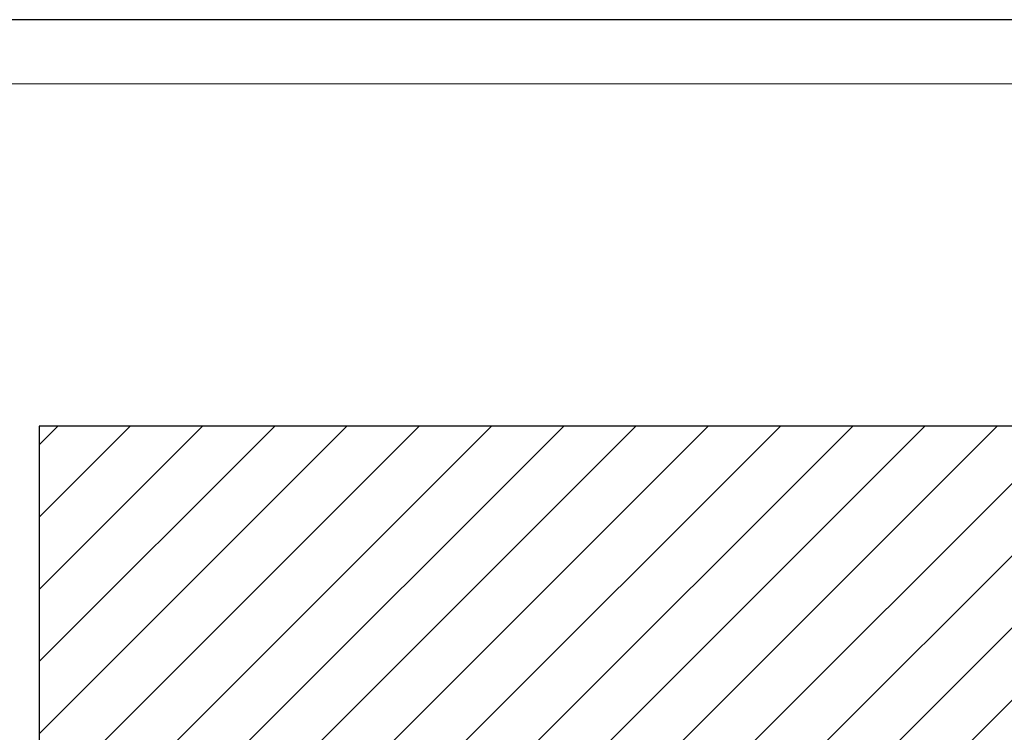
# Model space of a CAD drawing. Header units: millimetres. Extents: x 0 to 39025, y -31299 to 8400.
# Tile 381 of 382: x 15092 to 16622, y 7292 to 8400. Entities that reach past the tile are written whole.
import ezdxf

# ---------------------------------------------------------------- set-up
doc = ezdxf.new("R2010")
doc.units = ezdxf.units.MM
for name, color, linetype in [('FORMAT', 7, 'Continuous'), ('ODMIKI funkcionalni', 253, 'Continuous'), ('ODMIKI varnostni', 252, 'Continuous')]:
    doc.layers.add(name, color=color, linetype=linetype)

msp = doc.modelspace()

# ---------------------------------------------------------------- hatches: boundary and pattern name
at = {"layer": 'ODMIKI funkcionalni'}
h = msp.add_hatch(dxfattribs=at)
h.set_pattern_fill('ANSI31', color=256, scale=25)
h.set_pattern_definition([(45, (-1299.93, -3070.55), (-56.1266, 56.1266), [])])
h.paths.add_polyline_path([(15422, 6012.4), (15422, 7268), (16572, 7268), (16572, 6012.4), (17172, 6012.4), (17172, 7768), (15122, 7768), (15122, 6012.4)])

# ---------------------------------------------------------------- linework, layer by layer
at = {"layer": 'FORMAT', "color": 7, "linetype": 'Continuous', "lineweight": 18, "ltscale": 27}
for p, q in [((0, 8400), (18568, 8400)), ((500, 8300), (18468, 8300))]:
    msp.add_line(p, q, dxfattribs=at)
at = {"layer": 'ODMIKI funkcionalni'}
msp.add_lwpolyline([(15422, 6012.4), (15422, 7268), (16572, 7268), (16572, 6012.4), (17172, 6012.4), (17172, 7768), (15122, 7768), (15122, 6012.4)], close=True, dxfattribs=at)
at = {"layer": 'ODMIKI varnostni'}
msp.add_line((18568, 8400), (14061.8, 8400), dxfattribs=at)

doc.saveas('drawing.dxf')
